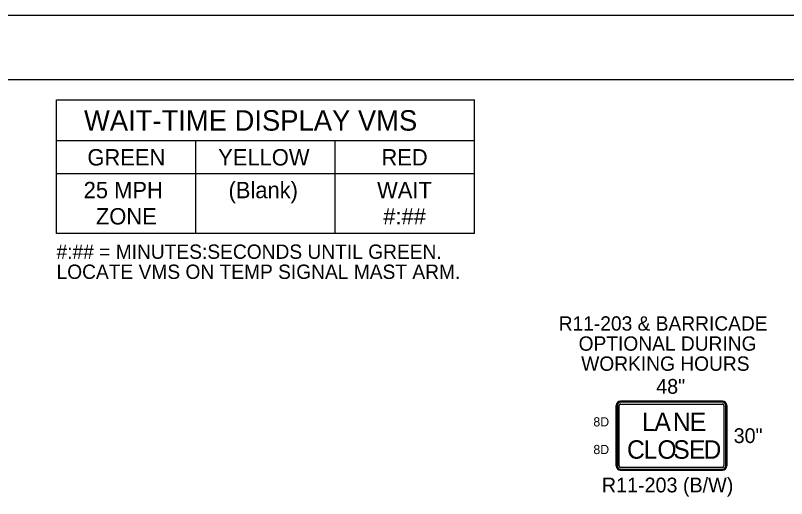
# Model space of a CAD drawing. Extents: x 99977 to 100176, y 99905 to 100011.
# Drawn here: x 100149.291 to 100153.056, y 99978.329 to 99980.687 of the extents above; entities that cross this region are included whole.
import ezdxf

# ---------------------------------------------------------------- set-up
doc = ezdxf.new("R2010")
doc.units = 0
for name, color, linetype in [('SH_GI_PlotLimits', 7, 'Continuous'), ('SH_GI_SheetBorder', 7, 'Continuous'), ('TR_SN_ConstructionSigns', 7, 'Continuous'), ('TR_WZ_PortableChangeMessageSign', 7, 'Continuous'), ('TR_WZ_WorkZoneTextCurrent', 7, 'Continuous')]:
    doc.layers.add(name, color=color, linetype=linetype)

msp = doc.modelspace()

# ---------------------------------------------------------------- linework, layer by layer
at = {"layer": 'SH_GI_PlotLimits'}
msp.add_lwpolyline([(100139.0625, 99969.6875), (100156.0625, 99969.6875), (100156.0625, 99980.6875), (100139.0625, 99980.6875)], close=True, dxfattribs=at)
at = {"layer": 'SH_GI_SheetBorder'}
msp.add_line((100140, 99980.375), (100155.75, 99980.375), dxfattribs=at)
at = {"layer": 'TR_SN_ConstructionSigns'}
for p, q in [((100152.2458, 99978.8048), (100152.7436, 99978.8048)), ((100152.7436, 99978.8048), (100152.2458, 99978.8048)), ((100152.7436, 99978.8048), (100152.2458, 99978.8048)), ((100152.2247, 99978.4884), (100152.2247, 99978.7837)), ((100152.2247, 99978.7837), (100152.2247, 99978.4884)), ((100152.2247, 99978.7837), (100152.2247, 99978.4884)), ((100152.2303, 99978.7837), (100152.2303, 99978.4884)), ((100152.2388, 99978.4884), (100152.2388, 99978.7837)), ((100152.7436, 99978.7992), (100152.2458, 99978.7992)), ((100152.2458, 99978.7907), (100152.7436, 99978.7907)), ((100152.7506, 99978.7837), (100152.7506, 99978.4884)), ((100152.7591, 99978.4884), (100152.7591, 99978.7837)), ((100152.7647, 99978.7837), (100152.7647, 99978.4884)), ((100152.7647, 99978.4884), (100152.7647, 99978.7837)), ((100152.7647, 99978.4884), (100152.7647, 99978.7837)), ((100152.7436, 99978.4814), (100152.2458, 99978.4814)), ((100152.2458, 99978.4729), (100152.7436, 99978.4729)), ((100152.7436, 99978.4673), (100152.2458, 99978.4673)), ((100152.2458, 99978.4673), (100152.7436, 99978.4673)), ((100152.2458, 99978.4673), (100152.7436, 99978.4673))]:
    msp.add_line(p, q, dxfattribs=at)
for centre, radius, start, end in [((100152.2458, 99978.7837), 0.0211, 90, 180), ((100152.2458, 99978.7837), 0.0211, 90, 180), ((100152.2458, 99978.7837), 0.0211, 90, 180), ((100152.7436, 99978.7837), 0.0211, 0, 90), ((100152.7436, 99978.7837), 0.0211, 0, 90), ((100152.7436, 99978.7837), 0.0211, 0, 90), ((100152.2458, 99978.7837), 0.0155, 90, 180), ((100152.2458, 99978.7837), 0.00703, 90, 180), ((100152.7436, 99978.7837), 0.0155, 0, 90), ((100152.7436, 99978.7837), 0.00703, 0, 90), ((100152.2458, 99978.4884), 0.0211, 180, 270), ((100152.2458, 99978.4884), 0.0211, 180, 270), ((100152.2458, 99978.4884), 0.0211, 180, 270), ((100152.2458, 99978.4884), 0.0155, 180, 270), ((100152.2458, 99978.4884), 0.00703, 180, 270), ((100152.7436, 99978.4884), 0.0155, 270, 0), ((100152.7436, 99978.4884), 0.00703, 270, 0), ((100152.7436, 99978.4884), 0.0211, 270, 0), ((100152.7436, 99978.4884), 0.0211, 270, 0), ((100152.7436, 99978.4884), 0.0211, 270, 0)]:
    msp.add_arc(centre, radius, start, end, dxfattribs=at)
at = {"layer": 'TR_WZ_PortableChangeMessageSign'}
for p, q in [((100149.4922, 99980.275), (100151.5322, 99980.275)), ((100149.4922, 99979.6227), (100149.4922, 99980.275)), ((100151.5322, 99979.6227), (100151.5322, 99980.275)), ((100151.5322, 99980.075), (100149.4922, 99980.075)), ((100150.1722, 99979.6227), (100150.1722, 99980.075)), ((100150.8522, 99979.6227), (100150.8522, 99980.075)), ((100150.1722, 99979.915), (100149.4922, 99979.915)), ((100150.8522, 99979.915), (100150.1722, 99979.915)), ((100151.5322, 99979.915), (100150.8522, 99979.915)), ((100151.5322, 99979.6227), (100149.4922, 99979.6227))]:
    msp.add_line(p, q, dxfattribs=at)

# ---------------------------------------------------------------- texts
at = {"layer": 'TR_SN_ConstructionSigns'}
for s, p in [('48"', (100152.4199, 99978.8408)), ('30"', (100152.7979, 99978.6001)), ('R11-203 (B/W)', (100152.1543, 99978.3593))]:
    msp.add_text(s, height=0.072, rotation=360, dxfattribs=at).set_placement(p)
for s, height, p in [('L', 0.09, (100152.3498, 99978.6586)), ('A', 0.09, (100152.411, 99978.6586)), ('N', 0.09, (100152.501, 99978.6586)), ('E', 0.09, (100152.5838, 99978.6586)), ('8D', 0.045, (100152.1131, 99978.6811)), ('8D', 0.045, (100152.1131, 99978.5461)), ('C', 0.09, (100152.2773, 99978.5236)), ('L', 0.09, (100152.3583, 99978.5236)), ('O', 0.09, (100152.4258, 99978.5236)), ('S', 0.09, (100152.5032, 99978.5236)), ('E', 0.09, (100152.5797, 99978.5236)), ('D', 0.09, (100152.6508, 99978.5236))]:
    msp.add_text(s, height=height, dxfattribs=at).set_placement(p)
at = {"layer": 'TR_WZ_PortableChangeMessageSign'}
for s, height, p in [('WAIT-TIME DISPLAY VMS', 0.1, (100149.6261, 99980.125)), ('GREEN', 0.08, (100149.6428, 99979.955)), ('YELLOW', 0.08, (100150.2813, 99979.955)), ('RED', 0.08, (100151.0783, 99979.955)), ('25 MPH', 0.08, (100149.6246, 99979.795)), ('(Blank)', 0.08, (100150.3319, 99979.795)), ('WAIT', 0.08, (100151.0572, 99979.795)), ('ZONE', 0.08, (100149.6844, 99979.667)), ('#:##', 0.08, (100151.0873, 99979.667)), ('#:## = MINUTES:SECONDS UNTIL GREEN.', 0.07, (100149.4922, 99979.4993)), ('LOCATE VMS ON TEMP SIGNAL MAST ARM.', 0.07, (100149.4922, 99979.4013))]:
    msp.add_text(s, height=height, rotation=360, dxfattribs=at).set_placement(p)
at = {"layer": 'TR_WZ_WorkZoneTextCurrent'}
for s, p in [('R11-203 & BARRICADE', (100151.9439, 99979.1488)), ('OPTIONAL DURING', (100152.041, 99979.0508)), ('WORKING HOURS', (100152.0537, 99978.9528))]:
    msp.add_text(s, height=0.07, rotation=360, dxfattribs=at).set_placement(p)

doc.saveas('drawing.dxf')
